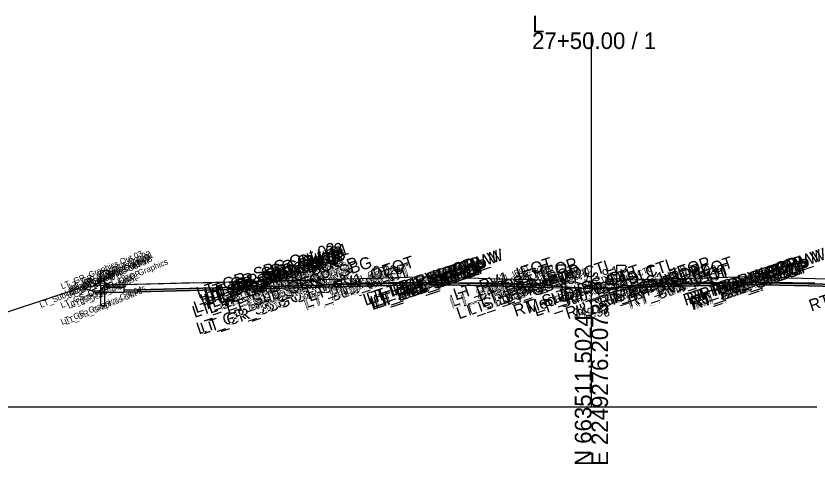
# Model space of a CAD drawing. Extents: x -26 to 2603, y -10 to 9566.
# Drawn here: x 1203 to 1336.7, y 7490.3 to 7566 of the extents above; entities that cross this region are included whole.
import ezdxf

# ---------------------------------------------------------------- set-up
doc = ezdxf.new("R2010")
doc.units = 0
for name, color, linetype in [('Exist Cross Section Cell', 7, 'Continuous'), ('Exist XS Center Line Elevation Label', 7, 'Continuous'), ('Exist XS Ground Line', 7, 'Continuous'), ('Matchline', 7, 'Continuous'), ('Prop CMT Concrete Structures', 7, 'Continuous'), ('Prop CMT Guardrail Graphics', 7, 'Continuous'), ('Prop CMT Pvmt Course 1', 7, 'Continuous'), ('Prop CMT Pvmt Course 2', 7, 'Continuous'), ('Prop CMT Pvmt Course 3', 7, 'Continuous'), ('Prop CMT Pvmt Course SBG', 7, 'Continuous'), ('Prop CMT Pvmt Surface', 7, 'Continuous'), ('Prop CMT Pvmt Surface Shoulder', 7, 'Continuous'), ('Prop CMT Shld Paved Course 1', 7, 'Continuous'), ('Prop CMT Shld Paved Course 2', 7, 'Continuous'), ('Prop CMT Shld Paved Course 3', 7, 'Continuous'), ('Prop CMT Slope Grass', 7, 'Continuous'), ('Prop CMT Subgrade Earthwork', 7, 'Continuous'), ('Prop XS SE Text', 7, 'Continuous'), ('Prop XS Side Slope Text', 7, 'Continuous'), ('Scratch_Level_9', 7, 'Continuous')]:
    doc.layers.add(name, color=color, linetype=linetype)

msp = doc.modelspace()

# ---------------------------------------------------------------- linework, layer by layer
at = {"layer": 'Exist Cross Section Cell'}
for p, q in [((1300, 7500), (1300, 7563.16)), ((1000, 7500), (1300, 7500)), ((1300, 7500), (1600, 7500))]:
    msp.add_line(p, q, dxfattribs=at)
at = {"layer": 'Exist XS Ground Line'}
for p, q in [((1254.95, 7520.62), (1257.13, 7520.77)), ((1257.13, 7520.77), (1258.18, 7520.85)), ((1258.18, 7520.85), (1259.84, 7520.89)), ((1259.84, 7520.89), (1260.66, 7520.9)), ((1260.66, 7520.9), (1265.82, 7520.95)), ((1265.82, 7520.95), (1272.56, 7521.02)), ((1272.56, 7521.02), (1276.13, 7520.97)), ((1276.13, 7520.97), (1283.73, 7520.88)), ((1283.73, 7520.88), (1286.43, 7520.8)), ((1286.43, 7520.8), (1286.99, 7520.78)), ((1286.99, 7520.78), (1299.27, 7519.98)), ((1299.27, 7519.98), (1300, 7519.96)), ((1300, 7519.96), (1300.88, 7519.94)), ((1300.88, 7519.94), (1301.25, 7519.87)), ((1301.25, 7519.87), (1302.9, 7520.05)), ((1302.9, 7520.05), (1305.98, 7520.29)), ((1305.98, 7520.29), (1311.74, 7520.82)), ((1311.74, 7520.82), (1319.09, 7520.94)), ((1319.09, 7520.94), (1325.7, 7521.05)), ((1325.7, 7521.05), (1333.87, 7520.95)), ((1333.87, 7520.95), (1337.67, 7520.9))]:
    msp.add_line(p, q, dxfattribs=at)
for points in [[(1245, 7521.19), (1251, 7521.34)], [(1251, 7521.34), (1253, 7521.27)], [(1253, 7521.27), (1254.95, 7520.62)], [(1214.05, 7520.14), (1159.08, 7501.82)], [(1217.05, 7520.38), (1214.05, 7520.14)], [(1219, 7520.54), (1217.05, 7520.38)], [(1221, 7520.59), (1219, 7520.54)], [(1233, 7520.89), (1221, 7520.59)], [(1233, 7520.89), (1245, 7521.19)]]:
    msp.add_lwpolyline(points, dxfattribs=at)
at = {"layer": 'Matchline'}
msp.add_lwpolyline([(1221.24, 7520.59), (1218.91, 7520.5), (1218.24, 7520.84)], dxfattribs=at)
msp.add_lwpolyline([(1221.24, 7520.59), (1218.91, 7520.5), (1218.24, 7520.84)], dxfattribs=at)
at = {"layer": 'Prop CMT Concrete Structures'}
for points in [[(1221.24, 7520.59), (1218.91, 7520.5), (1218.24, 7520.84)], [(1218.24, 7520.84), (1218.24, 7520.18)], [(1221.24, 7520.59), (1218.91, 7520.5), (1218.24, 7520.84)], [(1218.24, 7520.84), (1218.24, 7520.18)], [(1218.24, 7520.18), (1221.24, 7520.18)], [(1218.24, 7520.18), (1221.24, 7520.18)], [(1221.24, 7520.18), (1221.24, 7520.59)], [(1221.24, 7520.18), (1221.24, 7520.59)], [(1273, 7520.64), (1261, 7520.34)], [(1261, 7520.33), (1273, 7520.63)], [(1261, 7520.34), (1261, 7520.33)], [(1273, 7520.64), (1285, 7520.34)], [(1273, 7520.63), (1273, 7520.64)], [(1285, 7520.33), (1273, 7520.63)], [(1285, 7520.34), (1285, 7520.33)], [(1327, 7520.64), (1315, 7520.34)], [(1315, 7520.33), (1327, 7520.63)], [(1315, 7520.34), (1315, 7520.33)], [(1327, 7520.63), (1327, 7520.64)], [(1327, 7520.64), (1346.2, 7520.16)], [(1346.2, 7520.15), (1327, 7520.63)]]:
    msp.add_lwpolyline(points, dxfattribs=at)
at = {"layer": 'Prop CMT Guardrail Graphics'}
for points in [[(1295.7, 7523.86), (1294.37, 7523.86), (1294.1, 7523.57)], [(1295.7, 7523.86), (1294.37, 7523.86), (1294.1, 7523.57)], [(1294.1, 7523.57), (1294.37, 7523.28)], [(1294.1, 7523.57), (1294.37, 7523.28)], [(1294.37, 7523.28), (1294.1, 7522.98)], [(1294.37, 7523.28), (1294.1, 7522.98)], [(1294.1, 7522.98), (1294.37, 7522.69), (1295.04, 7522.69)], [(1294.1, 7522.98), (1294.37, 7522.69), (1295.04, 7522.69)], [(1295.04, 7522.69), (1295.04, 7517.86)], [(1295.7, 7517.86), (1295.7, 7523.86)], [(1304.3, 7523.86), (1305.63, 7523.86), (1305.9, 7523.57)], [(1304.3, 7523.86), (1305.63, 7523.86), (1305.9, 7523.57)], [(1304.3, 7517.86), (1304.3, 7523.86)], [(1305.9, 7522.98), (1305.63, 7522.69), (1304.96, 7522.69)], [(1305.9, 7522.98), (1305.63, 7522.69), (1304.96, 7522.69)], [(1304.96, 7522.69), (1304.96, 7517.86)], [(1305.9, 7523.57), (1305.63, 7523.28)], [(1305.9, 7523.57), (1305.63, 7523.28)], [(1305.63, 7523.28), (1305.9, 7522.98)], [(1305.63, 7523.28), (1305.9, 7522.98)], [(1261, 7520.34), (1221.24, 7519.34)], [(1221.24, 7519.33), (1261, 7520.33)], [(1261, 7520.33), (1261, 7520.34)], [(1285, 7520.34), (1285, 7520.33)], [(1290.79, 7520.18), (1290.78, 7520.19), (1290.28, 7520.21), (1285, 7520.34)], [(1285, 7520.33), (1290.79, 7520.18)], [(1309.21, 7520.18), (1309.22, 7520.19), (1309.72, 7520.21), (1315, 7520.34)], [(1315, 7520.33), (1309.21, 7520.18)], [(1315, 7520.34), (1315, 7520.33)], [(1295.04, 7517.86), (1295.7, 7517.86)], [(1304.96, 7517.86), (1304.3, 7517.86)]]:
    msp.add_lwpolyline(points, dxfattribs=at)
at = {"layer": 'Prop CMT Pvmt Course 1'}
for points in [[(1273, 7521.89), (1261, 7521.59)], [(1327, 7521.89), (1346.2, 7521.41)]]:
    msp.add_lwpolyline(points, dxfattribs=at)
at = {"layer": 'Prop CMT Pvmt Course 2'}
for p, q in [((1217.47, 7521.24), (1215.91, 7520.26)), ((1218.24, 7520.84), (1217.47, 7521.24)), ((1297, 7521.12), (1294, 7521.36)), ((1303, 7521.12), (1306, 7521.36)), ((1214.05, 7520.14), (1214.03, 7520.13)), ((1215.91, 7520.26), (1214.05, 7520.14)), ((1297, 7521.12), (1300, 7520.35)), ((1303, 7521.12), (1300, 7520.35))]:
    msp.add_line(p, q, dxfattribs=at)
msp.add_lwpolyline([(1218.24, 7520.84), (1217.47, 7521.24), (1215.96, 7520.29)], dxfattribs=at)
at = {"layer": 'Prop CMT Pvmt Course 3'}
for points in [[(1217.31, 7517), (1217.31, 7523)], [(1217.31, 7523), (1218.64, 7523), (1218.91, 7522.71)], [(1217.31, 7517), (1217.31, 7523)], [(1217.31, 7523), (1218.64, 7523), (1218.91, 7522.71)], [(1218.91, 7522.71), (1218.64, 7522.42)], [(1218.91, 7522.71), (1218.64, 7522.42)], [(1218.91, 7522.13), (1218.64, 7521.83), (1217.97, 7521.83)], [(1218.91, 7522.13), (1218.64, 7521.83), (1217.97, 7521.83)], [(1217.97, 7521.83), (1217.97, 7517)], [(1217.97, 7521.83), (1217.97, 7517)], [(1218.64, 7522.42), (1218.91, 7522.13)], [(1218.64, 7522.42), (1218.91, 7522.13)], [(1217.97, 7517), (1217.31, 7517)], [(1217.97, 7517), (1217.31, 7517)]]:
    msp.add_lwpolyline(points, dxfattribs=at)
at = {"layer": 'Prop CMT Pvmt Course SBG'}
for points in [[(1221.24, 7520.18), (1218.24, 7520.18), (1217.74, 7520.18), (1216.91, 7519.34)], [(1221.24, 7520.18), (1218.24, 7520.18), (1217.74, 7520.18), (1217.49, 7519.93)], [(1221.24, 7519.93), (1221.24, 7520.18)], [(1221.24, 7519.34), (1221.24, 7520.18)], [(1216.91, 7519.34), (1221.24, 7519.34)]]:
    msp.add_lwpolyline(points, dxfattribs=at)
at = {"layer": 'Prop CMT Pvmt Surface'}
for points in [[(1273, 7521.89), (1261, 7521.59)], [(1273, 7521.89), (1285, 7521.59)], [(1327, 7521.89), (1315, 7521.59)], [(1327, 7521.89), (1346.2, 7521.41)]]:
    msp.add_lwpolyline(points, dxfattribs=at)
at = {"layer": 'Prop CMT Pvmt Surface Shoulder'}
for points in [[(1273, 7521.89), (1261, 7521.59)], [(1261, 7521.59), (1261, 7520.67)], [(1273, 7521.89), (1285, 7521.59)], [(1273, 7521.76), (1273, 7521.89)], [(1273, 7520.97), (1273, 7521.76), (1273, 7521.76)], [(1285, 7521.59), (1285, 7520.67)], [(1327, 7521.89), (1315, 7521.59)], [(1315, 7521.59), (1315, 7520.67)], [(1327, 7521.76), (1327, 7521.89)], [(1327, 7521.89), (1346.2, 7521.41)], [(1327, 7520.97), (1327, 7521.76), (1327, 7521.76)], [(1261, 7520.67), (1273, 7520.97)], [(1285, 7520.67), (1273, 7520.97)], [(1315, 7520.67), (1327, 7520.97)], [(1346.2, 7520.49), (1327, 7520.97)]]:
    msp.add_lwpolyline(points, dxfattribs=at)
at = {"layer": 'Prop CMT Shld Paved Course 1'}
for points in [[(1261, 7521.59), (1221.24, 7520.59)], [(1261, 7520.67), (1261, 7521.59)], [(1285, 7520.67), (1285, 7521.59)], [(1289, 7521.49), (1294, 7521.36), (1294.94, 7520.42)], [(1311, 7521.49), (1306, 7521.36), (1305.06, 7520.42)], [(1315, 7520.67), (1315, 7521.59)], [(1221.24, 7519.68), (1261, 7520.67)], [(1289.94, 7520.55), (1285, 7520.67)], [(1310.06, 7520.55), (1315, 7520.67)]]:
    msp.add_lwpolyline(points, dxfattribs=at)
at = {"layer": 'Prop CMT Shld Paved Course 2'}
for points in [[(1261, 7520.67), (1221.24, 7519.68)], [(1221.24, 7519.34), (1261, 7520.34)], [(1261, 7520.34), (1261, 7520.67)], [(1285, 7520.34), (1285, 7520.67)], [(1290.28, 7520.21), (1285, 7520.34)], [(1289, 7520.57), (1294.94, 7520.42), (1295.28, 7520.08)], [(1311, 7520.57), (1305.06, 7520.42), (1304.72, 7520.08)], [(1309.72, 7520.21), (1315, 7520.34)], [(1315, 7520.34), (1315, 7520.67)]]:
    msp.add_lwpolyline(points, dxfattribs=at)
at = {"layer": 'Prop CMT Shld Paved Course 3'}
for q in [(1214.05, 7520.14), (1221.24, 7519.33)]:
    msp.add_line((1216.42, 7519.33), q, dxfattribs=at)
for points in [[(1261, 7520.33), (1221.24, 7519.33)], [(1261, 7520.33), (1221.24, 7519.33)], [(1273, 7520.63), (1261, 7520.33)], [(1273, 7520.63), (1261, 7520.33)], [(1273, 7520.63), (1285, 7520.33)], [(1273, 7520.63), (1285, 7520.33)], [(1285, 7520.33), (1290.79, 7520.18)], [(1285, 7520.33), (1290.79, 7520.18)], [(1290.79, 7520.18), (1300, 7519.95)], [(1309.21, 7520.18), (1300, 7519.95)], [(1315, 7520.33), (1309.21, 7520.18)], [(1315, 7520.33), (1309.21, 7520.18)], [(1327, 7520.63), (1315, 7520.33)], [(1327, 7520.63), (1315, 7520.33)], [(1327, 7520.63), (1346.2, 7520.15)], [(1327, 7520.63), (1346.2, 7520.15)]]:
    msp.add_lwpolyline(points, dxfattribs=at)
at = {"layer": 'Prop CMT Slope Grass'}
for points in [[(1273, 7520.97), (1261, 7520.67)], [(1261, 7520.67), (1261, 7520.34)], [(1261, 7520.34), (1273, 7520.64)], [(1273, 7520.64), (1273, 7520.97)], [(1273, 7520.97), (1285, 7520.67)], [(1285, 7520.34), (1273, 7520.64)], [(1285, 7520.67), (1285, 7520.34)], [(1327, 7520.97), (1315, 7520.67)], [(1315, 7520.67), (1315, 7520.34)], [(1315, 7520.34), (1327, 7520.64)], [(1327, 7520.64), (1327, 7520.97)], [(1327, 7520.97), (1346.2, 7520.49)], [(1346.2, 7520.16), (1327, 7520.64)]]:
    msp.add_lwpolyline(points, dxfattribs=at)
at = {"layer": 'Prop CMT Subgrade Earthwork'}
for points in [[(1261, 7521.59), (1221.24, 7520.59)], [(1285, 7521.59), (1289, 7521.49)], [(1289, 7521.49), (1294, 7521.36)], [(1311, 7521.49), (1306, 7521.36)], [(1315, 7521.59), (1311, 7521.49)]]:
    msp.add_lwpolyline(points, dxfattribs=at)

# ---------------------------------------------------------------- texts
at = {"layer": 'Exist Cross Section Cell'}
for s, p in [('L', (1290, 7563.16)), ('27+50.00 / 1', (1290, 7560.36))]:
    msp.add_text(s, height=2.8, dxfattribs=at).set_placement(p)
for s, p in [('E 2249276.2073', (1302.8, 7490)), ('N 663511.5024', (1300, 7490))]:
    msp.add_text(s, height=2.8, rotation=90, dxfattribs=at).set_placement(p)
at = {"layer": 'Exist XS Center Line Elevation Label'}
msp.add_text('149.96', height=1.5, dxfattribs=at).set_placement((1296.98, 7515.21))
at = {"layer": 'Prop XS SE Text'}
for rotation, p in [(1.4321, (1263.23, 7522.27)), (1.4321, (1317.23, 7522.27)), (358.5679, (1276.23, 7522.35)), (358.5679, (1330.23, 7522.35))]:
    msp.add_text('0.025', height=1.5, rotation=rotation, dxfattribs=at).set_placement(p)
at = {"layer": 'Prop XS Side Slope Text'}
for rotation, p in [(341.5651, (1295.39, 7522.45)), (18.4349, (1300.53, 7521.05))]:
    msp.add_text('3.9:1', height=1.5, rotation=rotation, dxfattribs=at).set_placement(p)
at = {"layer": 'Scratch_Level_9'}
for s, height, rotation, p in [('LT_GR_SBG Out 03', 2, 18.4332, (1233.84, 7518.17)), ('LT_GR_SBG Out 06', 2, 18.4332, (1234.46, 7516.99)), ('LT_GR_SBG Out 02', 2, 18.4332, (1235.17, 7518.17)), ('LT_GR_SBG Out 09', 2, 18.4332, (1235.17, 7517.59)), ('LT_GR_SBG Out 07', 2, 18.4332, (1235.17, 7517.01)), ('LT_GR_SBG Out 08', 2, 18.4332, (1235.44, 7517.3)), ('LT_GR_SBG Out 01', 2, 18.4332, (1235.98, 7518.06)), ('LT_PV1_OEEOP_W', 2, 18.4332, (1261.92, 7517.01)), ('RT_PV1_OEEOP_W', 2, 18.4332, (1315.87, 7517)), ('RT_PV1_IEEOP_W', 2, 18.4332, (1316.48, 7517.2)), ('LT_GR_Graphics Out 03', 1, 22.5575, (1210.82, 7519.81)), ('LT_GR_Graphics Out 09', 1, 22.5575, (1212.15, 7519.22)), ('LT_GR_Graphics Out 02', 1, 22.5575, (1212.17, 7519.81)), ('LT_GR_Graphics Out 08', 1, 22.5575, (1212.42, 7518.93)), ('LT_GR_Graphics Out 01', 1, 22.5575, (1212.58, 7519.58)), ('LT_CG_Top_BOC', 2, 18.4332, (1237.55, 7516.94)), ('LT_GS_OS_SBG', 2, 18.4332, (1237.8, 7517.68)), ('LT_Sub_OEOP_SBG', 2, 18.4332, (1238.82, 7515.45)), ('LT_PV1_OEOT', 2, 18.4332, (1252.53, 7517.71)), ('LT_PV1_IEEOP_W', 2, 18.4332, (1262.53, 7517.22)), ('LT_PV1_CP_W', 2, 18.4332, (1264.58, 7517.9)), ('LT_PV1_IEOT', 2, 18.4332, (1277.14, 7517.91)), ('RT_PS1_IEOP', 2, 18.4332, (1303.16, 7517.82)), ('RT_PV1_IEOT', 2, 18.4332, (1307.1, 7517.9)), ('RT_PV1_CP_W', 2, 18.4332, (1318.53, 7517.89)), ('LT_GS_OS_GR_Face_Graphics', 1, 22.5575, (1210.78, 7516.62)), ('LT_GR_Graphics Out 06', 1, 22.5575, (1211.48, 7518.63)), ('LT_GR_Graphics Out 07', 1, 22.5575, (1212.13, 7518.63)), ('LT_SBG_C1 Shelf Out', 2, 18.4332, (1233.12, 7514.97)), ('LT_Sub_OSS_DLT', 2, 18.4332, (1233.38, 7515.75)), ('LT_Sub_SBG Out', 2, 18.4332, (1235.76, 7515.68)), ('LT_GS_OS_CTL', 2, 18.4332, (1236.25, 7516.7)), ('LT_CG_Bot_BOC', 2, 18.4332, (1237.58, 7516.29)), ('LT_CG_Top_Gut', 2, 18.4332, (1238.18, 7516.58)), ('LT_CG_Bot_IE', 2, 18.4332, (1242.1, 7516.79)), ('LT_PS2_OEOP', 2, 18.4332, (1242.41, 7516.39)), ('LT_PS1_OEOP', 2, 18.4332, (1242.94, 7517.49)), ('LT_Sub_OEOT', 2, 18.4332, (1251.9, 7516.24)), ('LT_PV2_OEOT', 2, 18.4332, (1251.99, 7516.61)), ('LT_PV3_OEOT', 2, 18.4332, (1251.99, 7516.28)), ('LT_PV1_OEOT', 1, 22.5575, (1257.37, 7519.54)), ('LT_Sub_OEEOP', 2, 18.4332, (1263.08, 7516.27)), ('LT_PV2_OEEOP', 2, 18.4332, (1263.17, 7516.64)), ('LT_PV3_OEEOP', 2, 18.4332, (1263.17, 7516.31)), ('LT_Sub_IEEOP', 2, 18.4332, (1263.69, 7516.47)), ('LT_PV2_IEEOP', 2, 18.4332, (1263.78, 7516.85)), ('LT_PV3_IEEOP', 2, 18.4332, (1263.78, 7516.51)), ('LT_PV1_CP', 2, 18.4332, (1266.37, 7518.62)), ('LT_PV1_OEEOP_W', 1, 22.5575, (1268.16, 7519.21)), ('LT_PV1_IEEOP_W', 1, 22.5575, (1268.51, 7519.36)), ('LT_PV1_CP_W', 1, 22.5575, (1269.42, 7519.73)), ('LT_PV1_CP', 1, 22.5575, (1270.3, 7520.23)), ('LT_PV2_IEOT', 2, 18.4332, (1276.61, 7516.82)), ('LT_PS1_IEOP', 2, 18.4332, (1281.2, 7517.83)), ('LT_PS2_IEOP', 2, 18.4332, (1281.61, 7516.72)), ('LT_PV1_IEOT', 1, 22.5575, (1281.72, 7519.69)), ('LT_GS_IS_CTL', 2, 18.4332, (1285.84, 7517.14)), ('RT_Sub_ISS_DLT', 2, 18.4332, (1287.25, 7515.17)), ('LT_Sub_ISS_DLT', 2, 18.4332, (1290.66, 7515.18)), ('RT_GS_IS_CTL', 2, 18.4332, (1295.8, 7517.13)), ('RT_PS2_IEOP', 2, 18.4332, (1301.68, 7516.7)), ('RT_PV2_IEOT', 2, 18.4332, (1306.56, 7516.8)), ('RT_PV3_IEOT', 2, 18.4332, (1306.56, 7516.47)), ('RT_PV1_IEOT', 1, 22.5575, (1311.67, 7519.66)), ('RT_Sub_OEEOP', 2, 18.4332, (1317.04, 7516.25)), ('RT_PV2_OEEOP', 2, 18.4332, (1317.13, 7516.63)), ('RT_PV3_OEEOP', 2, 18.4332, (1317.13, 7516.29)), ('RT_Sub_IEEOP', 2, 18.4332, (1317.65, 7516.46)), ('RT_PV2_IEEOP', 2, 18.4332, (1317.74, 7516.83)), ('RT_PV3_IEEOP', 2, 18.4332, (1317.74, 7516.5)), ('RT_PV1_CP', 2, 18.4332, (1320.32, 7518.61)), ('RT_PV1_OEEOP_W', 1, 22.5575, (1322.11, 7519.19)), ('RT_PV1_IEEOP_W', 1, 22.5575, (1322.46, 7519.33)), ('RT_PV1_CP_W', 1, 22.5575, (1323.36, 7519.71)), ('RT_PV1_CP', 1, 22.5575, (1324.25, 7520.2)), ('RT_Sub_OEOT', 2, 18.4332, (1337.06, 7516.05)), ('LT_GS_OS_CTL', 1, 22.5575, (1211.9, 7518.26)), ('LT_PS1_OEOP', 1, 22.5575, (1215.41, 7518.51)), ('LT_Sub_OEOP', 2, 18.4332, (1242.29, 7516.01)), ('LT_PS3_OEOP', 2, 18.4332, (1242.41, 7516.06)), ('LT_PV2_OEOT', 1, 22.5575, (1257.26, 7518.58)), ('LT_PV3_OEOT', 1, 22.5575, (1257.26, 7518.24)), ('LT_Sub_OEOT', 1, 22.5575, (1257.28, 7518.24)), ('LT_PV2_OEEOP', 1, 22.5575, (1268.94, 7518.74)), ('LT_PV3_OEEOP', 1, 22.5575, (1268.94, 7518.41)), ('LT_Sub_OEEOP', 1, 22.5575, (1268.96, 7518.41)), ('LT_PV2_IEEOP', 1, 22.5575, (1269.29, 7518.89)), ('LT_PV3_IEEOP', 1, 22.5575, (1269.29, 7518.55)), ('LT_Sub_IEEOP', 1, 22.5575, (1269.31, 7518.55)), ('LT_Sub_IEOT', 2, 18.4332, (1276.52, 7516.45)), ('LT_PV3_IEOT', 2, 18.4332, (1276.61, 7516.49)), ('LT_Sub_Trench_In', 2, 18.4332, (1277.66, 7514.75)), ('LT_PS3_Shelf_In', 2, 18.4332, (1279.34, 7515.33)), ('LT_PV2_IEOT', 1, 22.5575, (1281.61, 7518.72)), ('LT_PV3_IEOT', 1, 22.5575, (1281.61, 7518.39)), ('LT_Sub_IEOT', 1, 22.5575, (1281.64, 7518.39)), ('LT_PS3_IEOP', 2, 18.4332, (1281.95, 7516.37)), ('LT_PS1_IEOP', 1, 22.5575, (1285.76, 7519.6)), ('LT_Sub_Trench_In', 1, 22.5575, (1286.11, 7517.7)), ('LT_PS2_IEOP', 1, 22.5575, (1286.59, 7518.62)), ('LT_PS3_Shelf_In', 1, 22.5575, (1286.6, 7517.92)), ('Med_Ditch_CTL', 2, 18.4332, (1289.34, 7515.64)), ('LT_GS_IS_CTL', 1, 22.5575, (1291.35, 7519.19)), ('RT_Sub_ISS_DLT', 1, 22.5575, (1294.05, 7517.6)), ('RT_Sub_Trench_In', 2, 18.4332, (1296.03, 7514.74)), ('LT_Sub_ISS_DLT', 1, 22.5575, (1297.47, 7517.62)), ('RT_PS3_Shelf_In', 2, 18.4332, (1297.73, 7515.31)), ('RT_PS3_IEOP', 2, 18.4332, (1301.34, 7516.36)), ('RT_GS_IS_CTL', 1, 22.5575, (1301.3, 7519.17)), ('RT_Sub_Trench_In', 1, 22.5575, (1304.47, 7517.67)), ('RT_PS3_Shelf_In', 1, 22.5575, (1304.99, 7517.89)), ('RT_Sub_IEOT', 2, 18.4332, (1306.47, 7516.43)), ('RT_PS2_IEOP', 1, 22.5575, (1306.66, 7518.59)), ('RT_PS1_IEOP', 1, 22.5575, (1307.71, 7519.58)), ('RT_PV2_IEOT', 1, 22.5575, (1311.56, 7518.7)), ('RT_PV3_IEOT', 1, 22.5575, (1311.56, 7518.37)), ('RT_Sub_IEOT', 1, 22.5575, (1311.58, 7518.37)), ('RT_PV2_OEEOP', 1, 22.5575, (1322.88, 7518.72)), ('RT_PV3_OEEOP', 1, 22.5575, (1322.88, 7518.39)), ('RT_Sub_OEEOP', 1, 22.5575, (1322.9, 7518.38)), ('RT_PV2_IEEOP', 1, 22.5575, (1323.23, 7518.86)), ('RT_PV3_IEEOP', 1, 22.5575, (1323.23, 7518.53)), ('RT_Sub_IEEOP', 1, 22.5575, (1323.26, 7518.53)), ('LT_Sub_OSS_DLT', 1, 22.5575, (1207.25, 7516.66)), ('LT_Sub_Trench_Out', 1, 22.5575, (1211.96, 7516.51)), ('LT_PS3_Shelf_Out', 1, 22.5575, (1212.48, 7516.73)), ('LT_PS3_OEOP', 1, 22.5575, (1214.02, 7517.18)), ('LT_PS2_OEOP', 1, 22.5575, (1214.36, 7517.52)), ('LT_GR_SBG Out 04', 2, 18.4332, (1233.84, 7512.17)), ('LT_GR_SBG Out 05', 2, 18.4332, (1234.5, 7512.17)), ('LT_PS3_IEOP', 1, 22.5575, (1286.93, 7518.27)), ('Med_Ditch_CTL', 1, 22.5575, (1295.94, 7518.02)), ('RT_PS3_IEOP', 1, 22.5575, (1306.32, 7518.25)), ('LT_GR_Graphics Out 04', 1, 22.5575, (1210.81, 7513.8)), ('LT_GR_Graphics Out 05', 1, 22.5575, (1211.49, 7513.8))]:
    msp.add_text(s, height=height, rotation=rotation, dxfattribs=at).set_placement(p)

doc.saveas('drawing.dxf')
